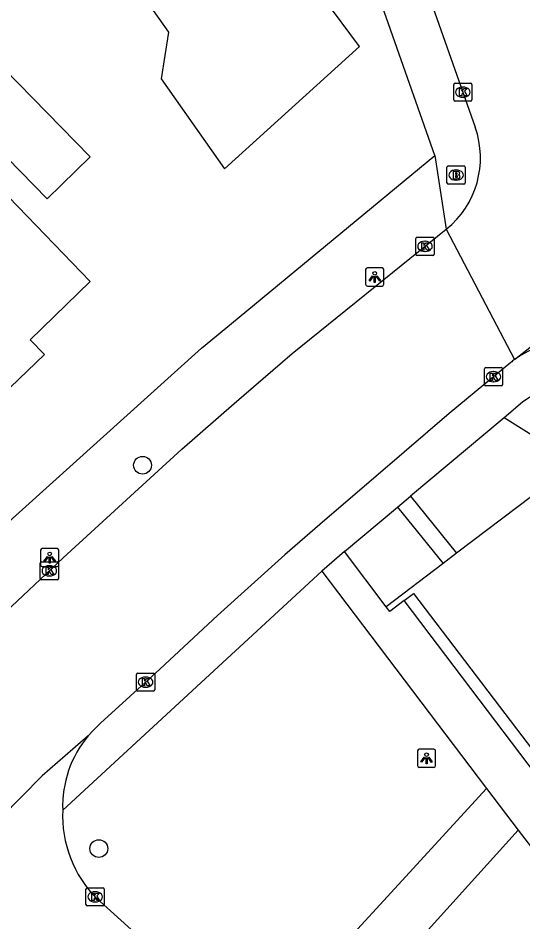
# Model space of a CAD drawing. Extents: x 160026 to 161302, y 384757 to 385701.
# Drawn here: x 160276.82 to 160304.55, y 385514.43 to 385564.1 of the extents above; entities that cross this region are included whole.
import ezdxf

# ---------------------------------------------------------------- set-up
doc = ezdxf.new("R2010")
doc.units = 0
for name, color, linetype in [('IMGEO_Boom', 7, 'Continuous'), ('IMGEO_Brandkraan', 7, 'Continuous'), ('IMGEO_Groenvoorziening', 7, 'Continuous'), ('IMGEO_Kolk', 7, 'Continuous'), ('IMGEO_Lichtpunt', 7, 'Continuous'), ('IMGEO_Pand', 7, 'Continuous'), ('IMGEO_Rijbaan_lokaal_gesloten', 7, 'Continuous'), ('IMGEO_Rijbaan_lokaal_open', 7, 'Continuous'), ('IMGEO_Voetpad_open', 7, 'Continuous')]:
    doc.layers.add(name, color=color, linetype=linetype)

msp = doc.modelspace()

# ---------------------------------------------------------------- linework, layer by layer
at = {"layer": 'IMGEO_Boom'}
for centre in [(160283.66, 385539.524), (160281.261, 385518.458)]:
    msp.add_circle(centre, 0.489, dxfattribs=at)
at = {"layer": 'IMGEO_Brandkraan'}
for p, q in [((160300.381, 385555.047), (160300.381, 385555.899)), ((160300.456, 385555.973), (160301.308, 385555.973)), ((160301.382, 385555.899), (160301.382, 385555.047)), ((160300.869, 385555.753), (160300.894, 385555.753)), ((160301.308, 385554.973), (160300.456, 385554.973)), ((160300.892, 385555.193), (160300.867, 385555.193))]:
    msp.add_line(p, q, dxfattribs=at)
for points in [[(160300.381, 385555.047), (160300.381, 385555.899)], [(160300.456, 385555.973), (160301.308, 385555.973)], [(160301.382, 385555.899), (160301.382, 385555.047)], [(160300.729, 385555.673), (160300.729, 385555.273), (160300.942, 385555.273)], [(160300.96, 385555.673), (160300.729, 385555.673)], [(160300.908, 385555.592), (160300.854, 385555.592), (160300.854, 385555.516)], [(160300.854, 385555.516), (160300.907, 385555.516)], [(160300.916, 385555.44), (160300.854, 385555.44), (160300.854, 385555.359)], [(160300.854, 385555.359), (160300.916, 385555.359)], [(160301.308, 385554.973), (160300.456, 385554.973)]]:
    msp.add_lwpolyline(points, dxfattribs=at)
for centre, radius, start, end in [((160300.458, 385555.897), 0.0765, 91.552, 178.448), ((160300.458, 385555.897), 0.0765, 91.552, 178.448), ((160301.306, 385555.897), 0.0765, 1.552, 88.448), ((160301.306, 385555.897), 0.0765, 1.552, 88.448), ((160300.909, 385555.554), 0.0379, 267.8285, 90.9355), ((160300.917, 385555.399), 0.0404, 269.8759, 90.5077), ((160300.964, 385555.528), 0.145, 59.4692, 91.5367), ((160300.989, 385555.575), 0.0922, 285.5137, 58.1501), ((160300.994, 385555.383), 0.105, 301.3115, 78.989), ((160300.458, 385555.049), 0.0765, 181.552, 268.448), ((160300.458, 385555.049), 0.0765, 181.552, 268.448), ((160300.948, 385555.524), 0.251, 268.6676, 293.5347), ((160301.306, 385555.049), 0.0765, 271.552, 358.448), ((160301.306, 385555.049), 0.0765, 271.552, 358.448)]:
    msp.add_arc(centre, radius, start, end, dxfattribs=at)
for centre, major_axis, ratio, start_param, end_param in [((160300.868, 385555.473), (-0.387, 0.002), 0.722429, 4.712389, 7.853982), ((160300.893, 385555.473), (-0.39, 0.002), 0.717154, 1.570796, 4.712389)]:
    msp.add_ellipse(centre, major_axis=major_axis, ratio=ratio, start_param=start_param, end_param=end_param, dxfattribs=at)
at = {"layer": 'IMGEO_Groenvoorziening'}
msp.add_lwpolyline([(160307.694, 385539.515), (160303.515, 385542.133)], dxfattribs=at)
at = {"layer": 'IMGEO_Kolk'}
for p, q in [((160300.753, 385559.603), (160300.753, 385560.455)), ((160300.828, 385560.529), (160301.68, 385560.529)), ((160301.754, 385560.455), (160301.754, 385559.603)), ((160301.241, 385560.309), (160301.266, 385560.309)), ((160301.68, 385559.529), (160300.828, 385559.529)), ((160301.264, 385559.749), (160301.239, 385559.749)), ((160298.672, 385551.127), (160298.672, 385551.979)), ((160298.747, 385552.053), (160299.599, 385552.053)), ((160299.673, 385551.979), (160299.673, 385551.127)), ((160299.16, 385551.833), (160299.185, 385551.833)), ((160299.599, 385551.053), (160298.747, 385551.053)), ((160299.183, 385551.273), (160299.158, 385551.273)), ((160302.438, 385543.964), (160302.438, 385544.816)), ((160302.513, 385544.89), (160303.365, 385544.89)), ((160302.926, 385544.67), (160302.951, 385544.67)), ((160303.439, 385544.816), (160303.439, 385543.964)), ((160302.949, 385544.11), (160302.924, 385544.11)), ((160303.365, 385543.89), (160302.513, 385543.89)), ((160278.04, 385533.296), (160278.04, 385534.148)), ((160278.115, 385534.222), (160278.967, 385534.222)), ((160278.528, 385534.002), (160278.553, 385534.002)), ((160279.041, 385534.148), (160279.041, 385533.296)), ((160278.967, 385533.222), (160278.115, 385533.222)), ((160278.551, 385533.442), (160278.526, 385533.442)), ((160283.328, 385527.18), (160283.328, 385528.032)), ((160283.403, 385528.106), (160284.255, 385528.106)), ((160284.329, 385528.032), (160284.329, 385527.18)), ((160283.816, 385527.886), (160283.841, 385527.886)), ((160284.255, 385527.106), (160283.403, 385527.106)), ((160283.839, 385527.326), (160283.814, 385527.326)), ((160280.553, 385515.383), (160280.553, 385516.235)), ((160280.628, 385516.309), (160281.48, 385516.309)), ((160281.554, 385516.235), (160281.554, 385515.383)), ((160281.041, 385516.089), (160281.066, 385516.089)), ((160281.48, 385515.309), (160280.628, 385515.309)), ((160281.064, 385515.529), (160281.039, 385515.529))]:
    msp.add_line(p, q, dxfattribs=at)
for points in [[(160300.753, 385559.603), (160300.753, 385560.455)], [(160300.828, 385560.529), (160301.68, 385560.529)], [(160301.754, 385560.455), (160301.754, 385559.603)], [(160301.074, 385560.229), (160301.197, 385560.229), (160301.197, 385560.078), (160301.327, 385560.229), (160301.491, 385560.229), (160301.345, 385560.078), (160301.498, 385559.829), (160301.346, 385559.829), (160301.261, 385559.993), (160301.197, 385559.926), (160301.197, 385559.829), (160301.074, 385559.829), (160301.074, 385560.229)], [(160301.68, 385559.529), (160300.828, 385559.529)], [(160298.672, 385551.127), (160298.672, 385551.979)], [(160298.747, 385552.053), (160299.599, 385552.053)], [(160299.673, 385551.979), (160299.673, 385551.127)], [(160298.993, 385551.753), (160299.116, 385551.753), (160299.116, 385551.602), (160299.246, 385551.753), (160299.41, 385551.753), (160299.264, 385551.602), (160299.417, 385551.353), (160299.265, 385551.353), (160299.18, 385551.517), (160299.116, 385551.45), (160299.116, 385551.353), (160298.993, 385551.353), (160298.993, 385551.753)], [(160299.599, 385551.053), (160298.747, 385551.053)], [(160302.438, 385543.964), (160302.438, 385544.816)], [(160302.513, 385544.89), (160303.365, 385544.89)], [(160302.759, 385544.59), (160302.882, 385544.59), (160302.882, 385544.439), (160303.012, 385544.59), (160303.176, 385544.59), (160303.03, 385544.439), (160303.183, 385544.19), (160303.031, 385544.19), (160302.946, 385544.354), (160302.882, 385544.287), (160302.882, 385544.19), (160302.759, 385544.19), (160302.759, 385544.59)], [(160303.439, 385544.816), (160303.439, 385543.964)], [(160303.365, 385543.89), (160302.513, 385543.89)], [(160278.04, 385533.296), (160278.04, 385534.148)], [(160278.115, 385534.222), (160278.967, 385534.222)], [(160279.041, 385534.148), (160279.041, 385533.296)], [(160278.361, 385533.922), (160278.484, 385533.922), (160278.484, 385533.771), (160278.614, 385533.922), (160278.778, 385533.922), (160278.632, 385533.771), (160278.785, 385533.522), (160278.633, 385533.522), (160278.548, 385533.686), (160278.484, 385533.619), (160278.484, 385533.522), (160278.361, 385533.522), (160278.361, 385533.922)], [(160278.967, 385533.222), (160278.115, 385533.222)], [(160283.328, 385527.18), (160283.328, 385528.032)], [(160283.403, 385528.106), (160284.255, 385528.106)], [(160284.329, 385528.032), (160284.329, 385527.18)], [(160283.649, 385527.806), (160283.772, 385527.806), (160283.772, 385527.655), (160283.902, 385527.806), (160284.066, 385527.806), (160283.92, 385527.655), (160284.073, 385527.406), (160283.921, 385527.406), (160283.836, 385527.57), (160283.772, 385527.503), (160283.772, 385527.406), (160283.649, 385527.406), (160283.649, 385527.806)], [(160284.255, 385527.106), (160283.403, 385527.106)], [(160280.553, 385515.383), (160280.553, 385516.235)], [(160280.628, 385516.309), (160281.48, 385516.309)], [(160281.554, 385516.235), (160281.554, 385515.383)], [(160280.874, 385516.009), (160280.997, 385516.009), (160280.997, 385515.858), (160281.127, 385516.009), (160281.291, 385516.009), (160281.145, 385515.858), (160281.298, 385515.609), (160281.146, 385515.609), (160281.061, 385515.773), (160280.997, 385515.706), (160280.997, 385515.609), (160280.874, 385515.609), (160280.874, 385516.009)], [(160281.48, 385515.309), (160280.628, 385515.309)]]:
    msp.add_lwpolyline(points, dxfattribs=at)
for centre, start, end in [((160300.83, 385560.453), 91.552, 178.448), ((160300.83, 385560.453), 91.552, 178.448), ((160301.678, 385560.453), 1.552, 88.448), ((160301.678, 385560.453), 1.552, 88.448), ((160300.83, 385559.605), 181.552, 268.448), ((160300.83, 385559.605), 181.552, 268.448), ((160301.678, 385559.605), 271.552, 358.448), ((160301.678, 385559.605), 271.552, 358.448), ((160298.749, 385551.977), 91.552, 178.448), ((160298.749, 385551.977), 91.552, 178.448), ((160299.597, 385551.977), 1.552, 88.448), ((160299.597, 385551.977), 1.552, 88.448), ((160298.749, 385551.129), 181.552, 268.448), ((160298.749, 385551.129), 181.552, 268.448), ((160299.597, 385551.129), 271.552, 358.448), ((160299.597, 385551.129), 271.552, 358.448), ((160302.515, 385544.814), 91.552, 178.448), ((160302.515, 385544.814), 91.552, 178.448), ((160303.363, 385544.814), 1.552, 88.448), ((160303.363, 385544.814), 1.552, 88.448), ((160302.515, 385543.966), 181.552, 268.448), ((160302.515, 385543.966), 181.552, 268.448), ((160303.363, 385543.966), 271.552, 358.448), ((160303.363, 385543.966), 271.552, 358.448), ((160278.117, 385534.146), 91.552, 178.448), ((160278.117, 385534.146), 91.552, 178.448), ((160278.965, 385534.146), 1.552, 88.448), ((160278.965, 385534.146), 1.552, 88.448), ((160278.117, 385533.298), 181.552, 268.448), ((160278.117, 385533.298), 181.552, 268.448), ((160278.965, 385533.298), 271.552, 358.448), ((160278.965, 385533.298), 271.552, 358.448), ((160283.405, 385528.03), 91.552, 178.448), ((160283.405, 385528.03), 91.552, 178.448), ((160284.253, 385528.03), 1.552, 88.448), ((160284.253, 385528.03), 1.552, 88.448), ((160283.405, 385527.182), 181.552, 268.448), ((160283.405, 385527.182), 181.552, 268.448), ((160284.253, 385527.182), 271.552, 358.448), ((160284.253, 385527.182), 271.552, 358.448), ((160280.63, 385516.233), 91.552, 178.448), ((160280.63, 385516.233), 91.552, 178.448), ((160281.478, 385516.233), 1.552, 88.448), ((160281.478, 385516.233), 1.552, 88.448), ((160280.63, 385515.385), 181.552, 268.448), ((160280.63, 385515.385), 181.552, 268.448), ((160281.478, 385515.385), 271.552, 358.448), ((160281.478, 385515.385), 271.552, 358.448)]:
    msp.add_arc(centre, 0.0765, start, end, dxfattribs=at)
for centre, major_axis, ratio, start_param, end_param in [((160301.24, 385560.029), (-0.387, 0.002), 0.722429, 4.712389, 7.853982), ((160301.265, 385560.029), (-0.39, 0.002), 0.717154, 1.570796, 4.712389), ((160299.159, 385551.553), (-0.387, 0.002), 0.722429, 4.712389, 7.853982), ((160299.184, 385551.553), (-0.39, 0.002), 0.717154, 1.570796, 4.712389), ((160302.925, 385544.39), (-0.387, 0.002), 0.722429, 4.712389, 7.853982), ((160302.95, 385544.39), (-0.39, 0.002), 0.717154, 1.570796, 4.712389), ((160278.527, 385533.722), (-0.387, 0.002), 0.722429, 4.712389, 7.853982), ((160278.552, 385533.722), (-0.39, 0.002), 0.717154, 1.570796, 4.712389), ((160283.815, 385527.606), (-0.387, 0.002), 0.722429, 4.712389, 7.853982), ((160283.84, 385527.606), (-0.39, 0.002), 0.717154, 1.570796, 4.712389), ((160281.04, 385515.809), (-0.387, 0.002), 0.722429, 4.712389, 7.853982), ((160281.065, 385515.809), (-0.39, 0.002), 0.717154, 1.570796, 4.712389)]:
    msp.add_ellipse(centre, major_axis=major_axis, ratio=ratio, start_param=start_param, end_param=end_param, dxfattribs=at)
at = {"layer": 'IMGEO_Lichtpunt'}
for p, q in [((160295.913, 385550.277), (160295.913, 385549.47)), ((160295.913, 385550.277), (160295.913, 385549.47)), ((160296.815, 385550.372), (160296.007, 385550.372)), ((160296.815, 385550.372), (160296.007, 385550.372)), ((160296.909, 385549.47), (160296.909, 385550.277)), ((160296.909, 385549.47), (160296.909, 385550.277)), ((160296.007, 385549.376), (160296.815, 385549.376)), ((160296.007, 385549.376), (160296.815, 385549.376)), ((160278.06, 385534.855), (160278.06, 385534.048)), ((160278.06, 385534.855), (160278.06, 385534.048)), ((160278.962, 385534.95), (160278.154, 385534.95)), ((160278.962, 385534.95), (160278.154, 385534.95)), ((160279.056, 385534.048), (160279.056, 385534.855)), ((160279.056, 385534.048), (160279.056, 385534.855)), ((160278.154, 385533.954), (160278.962, 385533.954)), ((160278.154, 385533.954), (160278.962, 385533.954)), ((160298.762, 385523.824), (160298.762, 385523.017)), ((160298.762, 385523.824), (160298.762, 385523.017)), ((160299.664, 385523.919), (160298.856, 385523.919)), ((160299.664, 385523.919), (160298.856, 385523.919)), ((160299.758, 385523.017), (160299.758, 385523.824)), ((160299.758, 385523.017), (160299.758, 385523.824)), ((160298.856, 385522.923), (160299.664, 385522.923)), ((160298.856, 385522.923), (160299.664, 385522.923))]:
    msp.add_line(p, q, dxfattribs=at)
for points in [[(160296.287, 385549.941), (160296.326, 385549.913), (160296.138, 385549.651), (160296.1, 385549.678), (160296.287, 385549.941)], [(160296.389, 385549.893), (160296.436, 385549.893), (160296.436, 385549.571), (160296.389, 385549.571), (160296.389, 385549.893)], [(160296.499, 385549.913), (160296.537, 385549.94), (160296.724, 385549.678), (160296.685, 385549.65), (160296.499, 385549.913)], [(160278.434, 385534.519), (160278.473, 385534.491), (160278.285, 385534.229), (160278.247, 385534.256), (160278.434, 385534.519)], [(160278.646, 385534.491), (160278.684, 385534.518), (160278.871, 385534.256), (160278.832, 385534.228), (160278.646, 385534.491)], [(160278.536, 385534.471), (160278.583, 385534.471), (160278.583, 385534.149), (160278.536, 385534.149), (160278.536, 385534.471)], [(160299.136, 385523.488), (160299.175, 385523.46), (160298.987, 385523.198), (160298.949, 385523.225), (160299.136, 385523.488)], [(160299.238, 385523.44), (160299.285, 385523.44), (160299.285, 385523.118), (160299.238, 385523.118), (160299.238, 385523.44)], [(160299.348, 385523.46), (160299.386, 385523.487), (160299.573, 385523.225), (160299.534, 385523.197), (160299.348, 385523.46)]]:
    msp.add_lwpolyline(points, dxfattribs=at)
for centre in [(160296.412, 385550.075), (160278.559, 385534.653), (160299.261, 385523.622)]:
    msp.add_circle(centre, 0.0994, dxfattribs=at)
for centre, start, end in [((160296.007, 385550.277), 90, 180), ((160296.007, 385550.277), 90, 180), ((160296.815, 385550.277), 0, 90), ((160296.815, 385550.277), 0, 90), ((160296.007, 385549.47), 180, 270), ((160296.007, 385549.47), 180, 270), ((160296.815, 385549.47), 270, 0), ((160296.815, 385549.47), 270, 360), ((160278.154, 385534.855), 90, 180), ((160278.154, 385534.855), 90, 180), ((160278.962, 385534.855), 0, 90), ((160278.962, 385534.855), 0, 90), ((160278.154, 385534.048), 180, 270), ((160278.154, 385534.048), 180, 270), ((160278.962, 385534.048), 270, 0), ((160278.962, 385534.048), 270, 360), ((160298.856, 385523.824), 90, 180), ((160298.856, 385523.824), 90, 180), ((160299.664, 385523.824), 0, 90), ((160299.664, 385523.824), 0, 90), ((160298.856, 385523.017), 180, 270), ((160298.856, 385523.017), 180, 270), ((160299.664, 385523.017), 270, 0), ((160299.664, 385523.017), 270, 360)]:
    msp.add_arc(centre, 0.0946, start, end, dxfattribs=at)
at = {"layer": 'IMGEO_Pand'}
for points in [[(160283.086, 385566.13), (160284.242, 385564.512), (160285.091, 385563.324), (160284.678, 385560.771), (160288.17, 385555.818), (160295.581, 385562.536), (160293.624, 385565.199), (160294.638, 385565.916), (160294.451, 385566.176), (160293.871, 385565.757), (160290.106, 385571.061), (160290.671, 385571.467), (160290.633, 385571.526)], [(160276.035, 385561.322), (160280.782, 385556.476), (160278.427, 385554.168), (160273.269, 385559.434)], [(160265.844, 385548.268), (160274.25, 385556.391), (160277.318, 385553.217), (160280.792, 385549.621), (160277.48, 385546.42), (160278.266, 385545.607), (160276.387, 385543.792), (160275.589, 385544.618), (160272.374, 385541.511)], [(160306.067, 385538.29), (160305.92, 385538.485), (160300.912, 385534.699)], [(160300.912, 385534.699), (160300.164, 385534.13)], [(160300.164, 385534.13), (160297.037, 385531.753)], [(160298.032, 385532.083), (160297.242, 385531.483), (160297.037, 385531.753)], [(160298.032, 385532.083), (160298.55, 385532.477), (160309.504, 385518.067), (160308.963, 385517.655)]]:
    msp.add_lwpolyline(points, dxfattribs=at)
at = {"layer": 'IMGEO_Rijbaan_lokaal_gesloten'}
for points in [[(160288.618, 385595.877), (160293.709, 385581.441), (160301.933, 385558.109)], [(160251.855, 385505.703), (160253.982, 385508.078), (160257.374, 385512.002), (160260.496, 385515.395), (160265.394, 385520.689), (160268.358, 385523.682), (160271.879, 385527.296), (160275.83, 385531.18), (160279.303, 385534.434), (160285.809, 385540.411), (160288.7, 385542.916), (160291.885, 385545.659), (160300.344, 385552.499)], [(160300.344, 385552.499), (160304.092, 385545.334)], [(160304.092, 385545.334), (160313.645, 385552.829)], [(160303.882, 385545.175), (160302.939, 385544.39), (160300.502, 385542.37), (160296.853, 385539.23), (160293.67, 385536.516), (160291.484, 385534.604), (160287.782, 385531.27), (160284.609, 385528.316), (160281.346, 385525.353), (160280.966, 385524.963), (160280.673, 385524.661)], [(160280.673, 385524.661), (160278.148, 385522.454), (160271.374, 385515.581), (160267.693, 385511.326)]]:
    msp.add_lwpolyline(points, dxfattribs=at)
for centre, radius, start, end in [((160297.166, 385556.429), 5.055, 308.9617, 19.4093), ((160306.896, 385541.413), 4.82, 125.5653, 128.6966)]:
    msp.add_arc(centre, radius, start, end, dxfattribs=at)
at = {"layer": 'IMGEO_Rijbaan_lokaal_open'}
msp.add_lwpolyline([(160289.822, 385507.871), (160281.151, 385515.707)], dxfattribs=at)
for centre, radius, start, end in [((160307.263, 385540.946), 5.414, 55.4139, 125.8524), ((160285.345, 385520.78), 6.073, 140.2842, 181.9654), ((160285.735, 385520.269), 6.467, 177.3136, 224.8608)]:
    msp.add_arc(centre, radius, start, end, dxfattribs=at)
at = {"layer": 'IMGEO_Voetpad_open'}
for points in [[(160299.715, 385556.545), (160286.196, 385594.989)], [(160275.744, 385535.924), (160286.897, 385545.956), (160288.548, 385547.32), (160299.715, 385556.545)], [(160299.715, 385556.545), (160300.344, 385552.499)], [(160304.53, 385542.984), (160303.515, 385542.133)], [(160303.515, 385542.133), (160298.374, 385537.824)], [(160297.654, 385537.221), (160298.374, 385537.824)], [(160298.374, 385537.824), (160300.912, 385534.699)], [(160294.743, 385534.781), (160297.654, 385537.221)], [(160297.654, 385537.221), (160300.164, 385534.13)], [(160294.743, 385534.781), (160293.504, 385533.698)], [(160297.037, 385531.753), (160294.743, 385534.781)], [(160279.275, 385520.572), (160293.504, 385533.698)], [(160293.504, 385533.698), (160302.556, 385521.766)], [(160308.963, 385517.655), (160298.032, 385532.083)], [(160302.556, 385521.766), (160289.822, 385507.871)], [(160302.556, 385521.766), (160304.296, 385519.472)], [(160292.022, 385505.884), (160304.296, 385519.472)], [(160304.296, 385519.472), (160304.835, 385518.762), (160313.862, 385506.862)]]:
    msp.add_lwpolyline(points, dxfattribs=at)
msp.add_arc((160306.437, 385540.668), 3, 37.6094, 129.4695, dxfattribs=at)

doc.saveas('drawing.dxf')
